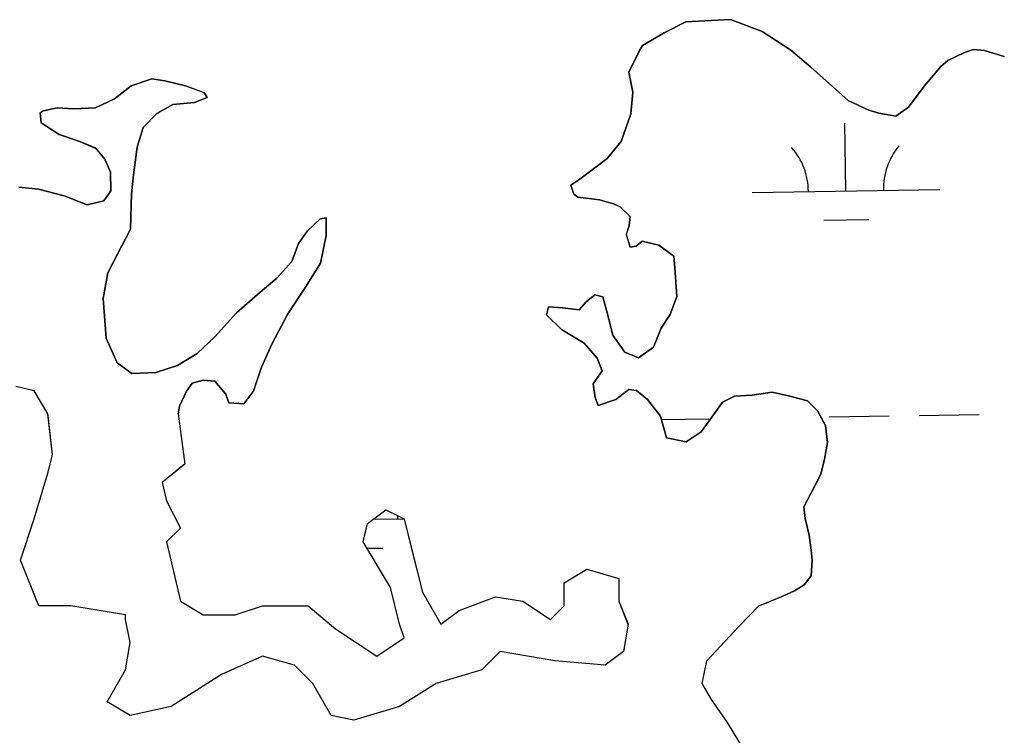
# Model space of a CAD drawing. Extents: x 3823584 to 3861785, y 301729 to 327625.
# Drawn here: x 3844616 to 3845138, y 309042 to 309423 of the extents above; entities that cross this region are included whole.
import ezdxf

# ---------------------------------------------------------------- set-up
doc = ezdxf.new("R2010")
doc.units = 0
for name, color, linetype in [('V-RIVR-GAGE', 7, 'Continuous'), ('V-TOPO-SHOR', 7, 'Continuous'), ('V-WETL-SWMP', 7, 'Continuous')]:
    doc.layers.add(name, color=color, linetype=linetype)

msp = doc.modelspace()

# ---------------------------------------------------------------- linework, layer by layer
at = {"layer": 'V-RIVR-GAGE'}
for p, q in [((3844623.26, 309224.99), (3844613.53, 309227.42)), ((3844630.55, 309212.82), (3844623.26, 309224.99)), ((3844700.64, 309216.91), (3844699.89, 309212.75)), ((3844630.83, 309210.33), (3844630.55, 309212.82)), ((3844699.89, 309212.75), (3844703.52, 309186.04)), ((3844703.52, 309186.04), (3844702.26, 309185.03)), ((3844800.82, 309154.41), (3844810.55, 309161.71)), ((3844810.55, 309161.71), (3844820.28, 309156.84)), ((3844820.28, 309156.84), (3844824.07, 309141.67)), ((3844799.84, 309150.47), (3844800.82, 309154.41)), ((3844905.41, 309122.77), (3844917.57, 309130.07)), ((3844917.57, 309130.07), (3844934.6, 309125.2)), ((3844905.41, 309114.14), (3844905.41, 309122.77)), ((3844934.6, 309125.2), (3844934.6, 309113.03)), ((3844934.6, 309113.03), (3844939.44, 309100.93)), ((3844998.45, 309099.64), (3845009.18, 309110.58)), ((3845009.18, 309110.58), (3845009.65, 309110.7)), ((3845009.65, 309110.7), (3845010.07, 309110.88)), ((3844986.23, 309086.55), (3844998.45, 309099.64))]:
    msp.add_line(p, q, dxfattribs=at)
at = {"layer": 'V-TOPO-SHOR'}
for p, q in [((3844632.99, 309190.91), (3844630.83, 309210.33)), ((3844630.55, 309181.18), (3844632.99, 309190.91)), ((3844702.26, 309185.03), (3844691.36, 309176.31)), ((3844623.26, 309156.84), (3844630.55, 309181.18)), ((3844691.36, 309176.31), (3844693.79, 309166.57)), ((3844693.79, 309166.57), (3844701.09, 309151.97)), ((3844615.96, 309134.93), (3844623.26, 309156.84)), ((3844701.09, 309151.97), (3844693.79, 309144.67)), ((3844798.39, 309144.67), (3844799.84, 309150.47)), ((3844693.79, 309144.67), (3844701.09, 309113.03)), ((3844812.98, 309120.33), (3844798.39, 309144.67)), ((3844824.07, 309141.67), (3844830.01, 309117.9)), ((3844625.69, 309110.6), (3844615.96, 309134.93)), ((3844817.85, 309100.86), (3844812.98, 309120.33)), ((3844830.01, 309117.9), (3844839.74, 309100.86)), ((3844849.47, 309108.16), (3844868.93, 309115.46)), ((3844868.93, 309115.46), (3844883.52, 309113.03)), ((3844642.71, 309110.6), (3844625.69, 309110.6)), ((3844671.9, 309105.73), (3844642.71, 309110.6)), ((3844701.09, 309113.03), (3844713.25, 309105.73)), ((3844730.28, 309105.73), (3844744.88, 309110.6)), ((3844744.88, 309110.6), (3844769.2, 309110.6)), ((3844769.2, 309110.6), (3844783.79, 309098.43)), ((3844883.52, 309113.03), (3844898.12, 309103.3)), ((3844898.12, 309103.3), (3844905.41, 309110.6)), ((3844905.41, 309110.6), (3844905.41, 309114.14)), ((3845010.07, 309110.88), (3845014.3, 309112.61)), ((3844671.9, 309103.3), (3844671.9, 309105.73)), ((3844713.25, 309105.73), (3844730.28, 309105.73)), ((3844839.74, 309100.86), (3844849.47, 309108.16)), ((3844674.34, 309091.13), (3844671.9, 309103.3)), ((3844820.28, 309093.56), (3844817.85, 309100.86)), ((3844939.47, 309100.86), (3844937.03, 309086.26)), ((3844939.44, 309100.93), (3844939.47, 309100.86)), ((3844783.79, 309098.43), (3844805.68, 309083.82)), ((3844671.9, 309076.52), (3844674.34, 309091.13)), ((3844805.68, 309083.82), (3844820.28, 309093.56)), ((3844744.88, 309083.82), (3844722.98, 309074.09)), ((3844761.9, 309078.96), (3844744.88, 309083.82)), ((3844871.36, 309086.26), (3844861.63, 309076.52)), ((3844900.55, 309081.39), (3844871.36, 309086.26)), ((3844937.03, 309086.26), (3844927.3, 309078.96)), ((3844981.43, 309081.39), (3844986.23, 309086.55)), ((3844771.63, 309069.22), (3844761.9, 309078.96)), ((3844927.3, 309078.96), (3844900.55, 309081.39)), ((3844978.99, 309069.22), (3844981.43, 309081.39)), ((3844662.17, 309059.49), (3844671.9, 309076.52)), ((3844722.98, 309074.09), (3844696.23, 309057.05)), ((3844861.63, 309076.52), (3844837.31, 309069.22)), ((3844781.36, 309052.18), (3844771.63, 309069.22)), ((3844837.31, 309069.22), (3844817.85, 309057.05)), ((3844983.86, 309060.7), (3844978.99, 309069.22)), ((3844674.34, 309052.18), (3844662.17, 309059.49)), ((3844992.37, 309048.53), (3844983.86, 309060.7)), ((3844696.23, 309057.05), (3844674.34, 309052.18)), ((3844817.85, 309057.05), (3844793.52, 309049.75)), ((3844793.52, 309049.75), (3844781.36, 309052.18)), ((3845002.1, 309032.71), (3844992.37, 309048.53))]:
    msp.add_line(p, q, dxfattribs=at)
for points in [[(3845139.76, 309403.04), (3845129.23, 309406.17), (3845123.44, 309406.68), (3845118.71, 309405.09), (3845109.78, 309400.85), (3845106.11, 309397.68), (3845097.2, 309387.14), (3845088.81, 309376.06), (3845081.99, 309371.31), (3845073.04, 309372.86), (3845067.78, 309374.43), (3845056.71, 309379.65), (3845036.67, 309397.48), (3845026.12, 309406.39), (3845010.84, 309416.34), (3844993.99, 309422.6), (3844970.32, 309421.48), (3844958.76, 309415.66), (3844947.21, 309408.79), (3844945.64, 309406.15), (3844939.89, 309394.56), (3844942.02, 309384.04), (3844941, 309372.47), (3844935.79, 309357.72), (3844928.45, 309348.76), (3844913.75, 309337.67), (3844909.03, 309334.5), (3844910.62, 309329.77), (3844912.73, 309328.2), (3844924.31, 309326.65), (3844931.68, 309324.57), (3844935.37, 309323.01), (3844940.64, 309317.76), (3844940.13, 309313.03), (3844938.56, 309308.29), (3844940.69, 309301.45), (3844943.85, 309301.99), (3844947, 309304.63), (3844955.94, 309302.55), (3844963.85, 309296.79), (3844964.4, 309290.48), (3844965.49, 309275.23), (3844961.84, 309265.74), (3844957.13, 309258.37), (3844952.95, 309248.36), (3844945.07, 309242.55), (3844937.7, 309245.68), (3844931.36, 309254.61), (3844928.17, 309267.22), (3844926.04, 309275.11), (3844921.83, 309276.15), (3844917.1, 309272.45), (3844913.43, 309268.23), (3844904.49, 309269.26), (3844897.12, 309269.76), (3844896.08, 309265.55), (3844904, 309257.68), (3844916.12, 309250.35), (3844922.98, 309242.48), (3844925.63, 309235.65), (3844920.92, 309228.8), (3844921.99, 309221.44), (3844923.58, 309217.23), (3844933.04, 309220.42), (3844939.86, 309225.7), (3844944.07, 309225.18), (3844949.87, 309220.47), (3844956.74, 309211.55), (3844959.93, 309199.98), (3844970.46, 309197.91), (3844978.33, 309203.2), (3844984.1, 309211.1)], [(3844699.89, 309212.74), (3844700.64, 309216.94), (3844704.3, 309224.84), (3844707.44, 309229.06), (3844713.23, 309230.65), (3844719.54, 309230.14), (3844725.35, 309223.32), (3844726.94, 309218.59), (3844734.83, 309218.09), (3844740.07, 309224.94), (3844744.24, 309237.58), (3844749.99, 309250.23), (3844758.36, 309266.03), (3844767.79, 309280.26), (3844775.64, 309292.91), (3844778.75, 309307.65), (3844778.73, 309317.12), (3844775.57, 309316.58), (3844768.75, 309310.25), (3844764.04, 309303.4), (3844760.38, 309293.92), (3844752.52, 309284.95), (3844743.6, 309277.56), (3844731, 309266.48), (3844719.47, 309253.82), (3844710.03, 309244.85), (3844699.53, 309238.5), (3844687.96, 309234.79), (3844675.34, 309234.22), (3844667.43, 309239.98), (3844661.61, 309253.12), (3844659.96, 309274.16), (3844662.55, 309287.84), (3844663.08, 309288.89), (3844674.59, 309311.02), (3844675.06, 309329.96), (3844676.08, 309339.96), (3844678.14, 309354.69), (3844681.26, 309365.22), (3844688.61, 309372.61), (3844697.01, 309377.37), (3844708.58, 309378.46), (3844715.41, 309381.11), (3844713.82, 309383.73), (3844703.82, 309387.39), (3844692.76, 309389.98), (3844685.92, 309391.02), (3844674.89, 309387.3), (3844665.96, 309380.43), (3844655.98, 309375.67), (3844644.41, 309375.11), (3844635.46, 309375.61), (3844628.11, 309374.01), (3844626.53, 309372.95), (3844627.07, 309367.69), (3844636.56, 309361.41), (3844647.62, 309357.76), (3844656.05, 309354.1), (3844660.8, 309348.33), (3844663.97, 309341.5), (3844664, 309331.51), (3844660.34, 309326.23), (3844651.4, 309324.1), (3844639.29, 309328.8), (3844625.6, 309332.44), (3844615.08, 309333.47)], [(3844984.1, 309211.1), (3844989.86, 309219.01), (3844996.16, 309222.18), (3845005.63, 309222.74), (3845016.15, 309224.35), (3845025.62, 309222.27), (3845035.1, 309219.67), (3845040.37, 309214.43), (3845044.6, 309206.55), (3845045.68, 309197.61), (3845044.13, 309188.66), (3845042.05, 309180.76), (3845038.91, 309174.44), (3845033.16, 309163.38), (3845033.71, 309157.07), (3845035.84, 309148.13), (3845036.91, 309140.24), (3845037.45, 309134.98), (3845036.95, 309126.57), (3845033.28, 309121.82), (3845028.03, 309118.65), (3845022.25, 309116), (3845014.3, 309112.61)]]:
    msp.add_lwpolyline(points, dxfattribs=at)
at = {"layer": 'V-WETL-SWMP'}
for p, q in [((3844958.76, 309415.66), (3844970.32, 309421.48)), ((3844970.32, 309421.48), (3844993.99, 309422.6)), ((3844993.99, 309422.6), (3845010.84, 309416.34)), ((3844947.21, 309408.79), (3844958.76, 309415.66)), ((3845010.84, 309416.34), (3845026.12, 309406.39)), ((3844945.64, 309406.15), (3844947.21, 309408.79)), ((3844939.89, 309394.56), (3844945.64, 309406.15)), ((3845026.12, 309406.39), (3845036.67, 309397.48)), ((3845109.78, 309400.85), (3845118.71, 309405.09)), ((3845118.71, 309405.09), (3845123.44, 309406.68)), ((3845123.44, 309406.68), (3845129.23, 309406.17)), ((3845129.23, 309406.17), (3845139.76, 309403.05)), ((3845036.67, 309397.48), (3845056.72, 309379.65)), ((3845097.2, 309387.14), (3845106.11, 309397.69)), ((3845106.11, 309397.69), (3845109.78, 309400.85)), ((3844942.02, 309384.05), (3844939.89, 309394.56)), ((3844665.96, 309380.44), (3844674.89, 309387.3)), ((3844674.89, 309387.3), (3844685.92, 309391.02)), ((3844685.92, 309391.02), (3844692.76, 309389.99)), ((3844692.76, 309389.99), (3844703.82, 309387.39)), ((3844703.82, 309387.39), (3844713.82, 309383.74)), ((3845088.81, 309376.07), (3845097.2, 309387.14)), ((3844713.82, 309383.74), (3844715.41, 309381.11)), ((3844941.01, 309372.47), (3844942.02, 309384.05)), ((3844655.98, 309375.67), (3844665.96, 309380.44)), ((3844697.01, 309377.37), (3844688.61, 309372.61)), ((3844708.58, 309378.46), (3844697.01, 309377.37)), ((3844715.41, 309381.11), (3844708.58, 309378.46)), ((3845056.72, 309379.65), (3845067.78, 309374.43)), ((3844626.53, 309372.96), (3844628.11, 309374.01)), ((3844627.07, 309367.7), (3844626.53, 309372.96)), ((3844628.11, 309374.01), (3844635.47, 309375.61)), ((3844635.47, 309375.61), (3844644.41, 309375.11)), ((3844644.41, 309375.11), (3844655.98, 309375.67)), ((3844688.61, 309372.61), (3844681.26, 309365.23)), ((3844935.79, 309357.73), (3844941.01, 309372.47)), ((3845067.78, 309374.43), (3845073.04, 309372.86)), ((3845073.04, 309372.86), (3845081.99, 309371.31)), ((3845081.99, 309371.31), (3845088.81, 309376.07)), ((3844636.56, 309361.41), (3844627.07, 309367.7)), ((3845055.51, 309331.43), (3845054.95, 309367.42)), ((3844647.62, 309357.76), (3844636.56, 309361.41)), ((3844681.26, 309365.23), (3844678.14, 309354.7)), ((3844656.05, 309354.11), (3844647.62, 309357.76)), ((3844928.45, 309348.76), (3844935.79, 309357.73)), ((3844660.8, 309348.33), (3844656.05, 309354.11)), ((3844678.14, 309354.7), (3844676.08, 309339.96)), ((3844663.97, 309341.5), (3844660.8, 309348.33)), ((3844913.75, 309337.67), (3844928.45, 309348.76)), ((3844664, 309331.51), (3844663.97, 309341.5)), ((3844676.08, 309339.96), (3844675.06, 309329.96)), ((3844909.03, 309334.5), (3844913.75, 309337.67)), ((3844615.08, 309333.47), (3844625.6, 309332.45)), ((3844625.6, 309332.45), (3844639.29, 309328.81)), ((3844660.34, 309326.24), (3844664, 309331.51)), ((3844675.06, 309329.96), (3844674.59, 309311.02)), ((3844910.62, 309329.77), (3844909.03, 309334.5)), ((3844912.73, 309328.2), (3844910.62, 309329.77)), ((3845005.51, 309330.66), (3845105.5, 309332.2)), ((3844639.29, 309328.81), (3844651.4, 309324.11)), ((3844651.4, 309324.11), (3844660.34, 309326.24)), ((3844924.31, 309326.66), (3844912.73, 309328.2)), ((3844931.68, 309324.57), (3844924.31, 309326.66)), ((3844935.37, 309323.01), (3844931.68, 309324.57)), ((3844940.64, 309317.76), (3844935.37, 309323.01)), ((3844768.75, 309310.25), (3844775.57, 309316.59)), ((3844775.57, 309316.59), (3844778.73, 309317.12)), ((3844778.73, 309317.12), (3844778.75, 309307.65)), ((3844940.13, 309313.03), (3844940.64, 309317.76)), ((3845043.75, 309315.81), (3845067.74, 309316.18)), ((3844674.59, 309311.02), (3844662.56, 309287.84)), ((3844764.04, 309303.4), (3844768.75, 309310.25)), ((3844938.57, 309308.29), (3844940.13, 309313.03)), ((3844760.38, 309293.92), (3844764.04, 309303.4)), ((3844778.75, 309307.65), (3844775.64, 309292.91)), ((3844940.69, 309301.45), (3844938.57, 309308.29)), ((3844946.99, 309304.63), (3844943.85, 309301.99)), ((3844955.94, 309302.55), (3844946.99, 309304.63)), ((3844943.85, 309301.99), (3844940.69, 309301.45)), ((3844963.85, 309296.79), (3844955.94, 309302.55)), ((3844752.52, 309284.95), (3844760.38, 309293.92)), ((3844775.64, 309292.91), (3844767.79, 309280.26)), ((3844964.4, 309290.48), (3844963.85, 309296.79)), ((3844662.56, 309287.84), (3844659.97, 309274.16)), ((3844965.49, 309275.23), (3844964.4, 309290.48)), ((3844743.6, 309277.56), (3844752.52, 309284.95)), ((3844731.01, 309266.48), (3844743.6, 309277.56)), ((3844767.79, 309280.26), (3844758.36, 309266.03)), ((3844659.97, 309274.16), (3844661.61, 309253.12)), ((3844913.44, 309268.23), (3844917.11, 309272.45)), ((3844917.11, 309272.45), (3844921.83, 309276.15)), ((3844921.83, 309276.15), (3844926.04, 309275.11)), ((3844926.04, 309275.11), (3844928.17, 309267.22)), ((3844961.84, 309265.75), (3844965.49, 309275.23)), ((3844896.08, 309265.55), (3844897.12, 309269.76)), ((3844897.12, 309269.76), (3844904.49, 309269.26)), ((3844904.49, 309269.26), (3844913.44, 309268.23)), ((3844928.17, 309267.22), (3844931.36, 309254.61)), ((3844719.47, 309253.82), (3844731.01, 309266.48)), ((3844758.36, 309266.03), (3844749.99, 309250.23)), ((3844904, 309257.68), (3844896.08, 309265.55)), ((3844957.13, 309258.37), (3844961.84, 309265.75)), ((3844916.12, 309250.35), (3844904, 309257.68)), ((3844952.95, 309248.36), (3844957.13, 309258.37)), ((3844661.61, 309253.12), (3844667.43, 309239.99)), ((3844710.03, 309244.85), (3844719.47, 309253.82)), ((3844931.36, 309254.61), (3844937.7, 309245.68)), ((3844749.99, 309250.23), (3844744.24, 309237.58)), ((3844922.98, 309242.48), (3844916.12, 309250.35)), ((3844945.07, 309242.55), (3844952.95, 309248.36)), ((3844699.53, 309238.5), (3844710.03, 309244.85)), ((3844925.63, 309235.65), (3844922.98, 309242.48)), ((3844937.7, 309245.68), (3844945.07, 309242.55)), ((3844667.43, 309239.99), (3844675.34, 309234.22)), ((3844687.96, 309234.79), (3844699.53, 309238.5)), ((3844744.24, 309237.58), (3844740.07, 309224.95)), ((3844920.92, 309228.8), (3844925.63, 309235.65)), ((3844675.34, 309234.22), (3844687.96, 309234.79)), ((3844713.23, 309230.65), (3844707.44, 309229.06)), ((3844719.54, 309230.15), (3844713.23, 309230.65)), ((3844725.35, 309223.33), (3844719.54, 309230.15)), ((3844623.26, 309224.99), (3844613.53, 309227.42)), ((3844630.55, 309212.82), (3844623.26, 309224.99)), ((3844704.3, 309224.84), (3844700.64, 309216.94)), ((3844707.44, 309229.06), (3844704.3, 309224.84)), ((3844740.07, 309224.95), (3844734.83, 309218.09)), ((3844921.99, 309221.44), (3844920.92, 309228.8)), ((3844939.86, 309225.7), (3844933.04, 309220.42)), ((3844944.07, 309225.19), (3844939.86, 309225.7)), ((3844949.87, 309220.47), (3844944.07, 309225.19)), ((3844726.94, 309218.6), (3844725.35, 309223.33)), ((3844923.58, 309217.24), (3844921.99, 309221.44)), ((3844933.04, 309220.42), (3844923.58, 309217.24)), ((3844956.74, 309211.55), (3844949.87, 309220.47)), ((3844996.16, 309222.19), (3844989.86, 309219.01)), ((3845005.63, 309222.74), (3844996.16, 309222.19)), ((3845016.15, 309224.35), (3845005.63, 309222.74)), ((3845025.62, 309222.27), (3845016.15, 309224.35)), ((3845035.1, 309219.67), (3845025.62, 309222.27)), ((3845040.37, 309214.43), (3845035.1, 309219.67)), ((3844700.64, 309216.94), (3844699.89, 309212.75)), ((3844734.83, 309218.09), (3844726.94, 309218.6)), ((3844989.86, 309219.01), (3844984.1, 309211.1)), ((3845044.61, 309206.55), (3845040.37, 309214.43)), ((3844632.99, 309190.91), (3844630.55, 309212.82)), ((3844699.89, 309212.75), (3844703.52, 309186.04)), ((3844959.93, 309199.98), (3844956.74, 309211.55)), ((3844957.21, 309209.83), (3844982.52, 309210.22)), ((3844984.1, 309211.1), (3844978.33, 309203.2)), ((3845046.52, 309211.2), (3845078.51, 309211.7)), ((3845094.51, 309211.94), (3845126.51, 309212.44)), ((3845045.68, 309197.61), (3845044.61, 309206.55)), ((3844970.46, 309197.91), (3844959.93, 309199.98)), ((3844978.33, 309203.2), (3844970.46, 309197.91)), ((3845044.13, 309188.66), (3845045.68, 309197.61)), ((3844630.55, 309181.18), (3844632.99, 309190.91)), ((3845042.05, 309180.77), (3845044.13, 309188.66)), ((3844703.52, 309186.04), (3844691.36, 309176.31)), ((3844623.26, 309156.84), (3844630.55, 309181.18)), ((3845038.91, 309174.44), (3845042.05, 309180.77)), ((3844691.36, 309176.31), (3844693.79, 309166.57)), ((3845033.16, 309163.38), (3845038.91, 309174.44)), ((3844693.79, 309166.57), (3844701.09, 309151.97)), ((3845033.71, 309157.07), (3845033.16, 309163.38)), ((3844615.96, 309134.93), (3844623.26, 309156.84)), ((3844800.82, 309154.41), (3844810.55, 309161.71)), ((3844803.9, 309156.72), (3844820.03, 309156.96)), ((3844810.55, 309161.71), (3844820.28, 309156.84)), ((3844820.28, 309156.84), (3844830.01, 309117.9)), ((3845035.84, 309148.13), (3845033.71, 309157.07)), ((3844701.09, 309151.97), (3844693.79, 309144.67)), ((3844798.39, 309144.67), (3844800.82, 309154.41)), ((3845036.91, 309140.24), (3845035.84, 309148.13)), ((3844693.79, 309144.67), (3844701.09, 309113.03)), ((3844812.98, 309120.33), (3844798.39, 309144.67)), ((3844800.45, 309141.23), (3844808.97, 309141.36)), ((3845037.45, 309134.99), (3845036.91, 309140.24)), ((3844625.69, 309110.6), (3844615.96, 309134.93)), ((3845036.95, 309126.57), (3845037.45, 309134.99)), ((3844905.41, 309122.77), (3844917.57, 309130.07)), ((3844917.57, 309130.07), (3844934.6, 309125.2)), ((3845033.28, 309121.82), (3845036.95, 309126.57)), ((3844817.85, 309100.86), (3844812.98, 309120.33)), ((3844905.41, 309110.6), (3844905.41, 309122.77)), ((3844934.6, 309125.2), (3844934.6, 309113.03)), ((3845028.03, 309118.65), (3845033.28, 309121.82)), ((3844830.01, 309117.9), (3844839.74, 309100.86)), ((3844849.47, 309108.16), (3844868.93, 309115.46)), ((3844868.93, 309115.46), (3844883.52, 309113.03)), ((3845009.65, 309110.7), (3845022.25, 309116)), ((3845022.25, 309116), (3845028.03, 309118.65)), ((3844642.71, 309110.6), (3844625.69, 309110.6)), ((3844671.9, 309105.73), (3844642.71, 309110.6)), ((3844701.09, 309113.03), (3844713.25, 309105.73)), ((3844730.28, 309105.73), (3844744.88, 309110.6)), ((3844744.88, 309110.6), (3844769.2, 309110.6)), ((3844769.2, 309110.6), (3844783.79, 309098.43)), ((3844883.52, 309113.03), (3844898.12, 309103.3)), ((3844898.12, 309103.3), (3844905.41, 309110.6)), ((3844934.6, 309113.03), (3844939.47, 309100.86)), ((3844998.45, 309099.64), (3845009.18, 309110.58)), ((3845009.18, 309110.58), (3845009.65, 309110.7)), ((3844671.9, 309103.3), (3844671.9, 309105.73)), ((3844713.25, 309105.73), (3844730.28, 309105.73)), ((3844839.74, 309100.86), (3844849.47, 309108.16)), ((3844674.34, 309091.13), (3844671.9, 309103.3)), ((3844820.28, 309093.56), (3844817.85, 309100.86)), ((3844939.47, 309100.86), (3844937.03, 309086.26)), ((3844981.43, 309081.39), (3844998.45, 309099.64)), ((3844783.79, 309098.43), (3844805.68, 309083.82)), ((3844671.9, 309076.52), (3844674.34, 309091.13)), ((3844805.68, 309083.82), (3844820.28, 309093.56)), ((3844744.88, 309083.82), (3844722.98, 309074.09)), ((3844761.9, 309078.96), (3844744.88, 309083.82)), ((3844871.36, 309086.26), (3844861.63, 309076.52)), ((3844900.55, 309081.39), (3844871.36, 309086.26)), ((3844937.03, 309086.26), (3844927.3, 309078.96)), ((3844771.63, 309069.22), (3844761.9, 309078.96)), ((3844927.3, 309078.96), (3844900.55, 309081.39)), ((3844978.99, 309069.22), (3844981.43, 309081.39)), ((3844662.17, 309059.49), (3844671.9, 309076.52)), ((3844722.98, 309074.09), (3844696.23, 309057.05)), ((3844861.63, 309076.52), (3844837.31, 309069.22)), ((3844781.36, 309052.18), (3844771.63, 309069.22)), ((3844837.31, 309069.22), (3844817.85, 309057.05)), ((3844983.86, 309060.7), (3844978.99, 309069.22)), ((3844674.34, 309052.18), (3844662.17, 309059.49)), ((3844992.37, 309048.53), (3844983.86, 309060.7)), ((3844696.23, 309057.05), (3844674.34, 309052.18)), ((3844817.85, 309057.05), (3844793.52, 309049.75)), ((3844793.52, 309049.75), (3844781.36, 309052.18)), ((3845002.1, 309032.71), (3844992.37, 309048.53))]:
    msp.add_line(p, q, dxfattribs=at)
for centre, start, end in [((3845000.26, 309331.05), 0.1115, 41.6552), ((3845110.74, 309332.75), 140.1115, 181.6552), ((3844851.96, 309157.93), 178.884, 181.6552)]:
    msp.add_arc(centre, 35.25, start, end, dxfattribs=at)

doc.saveas('drawing.dxf')
